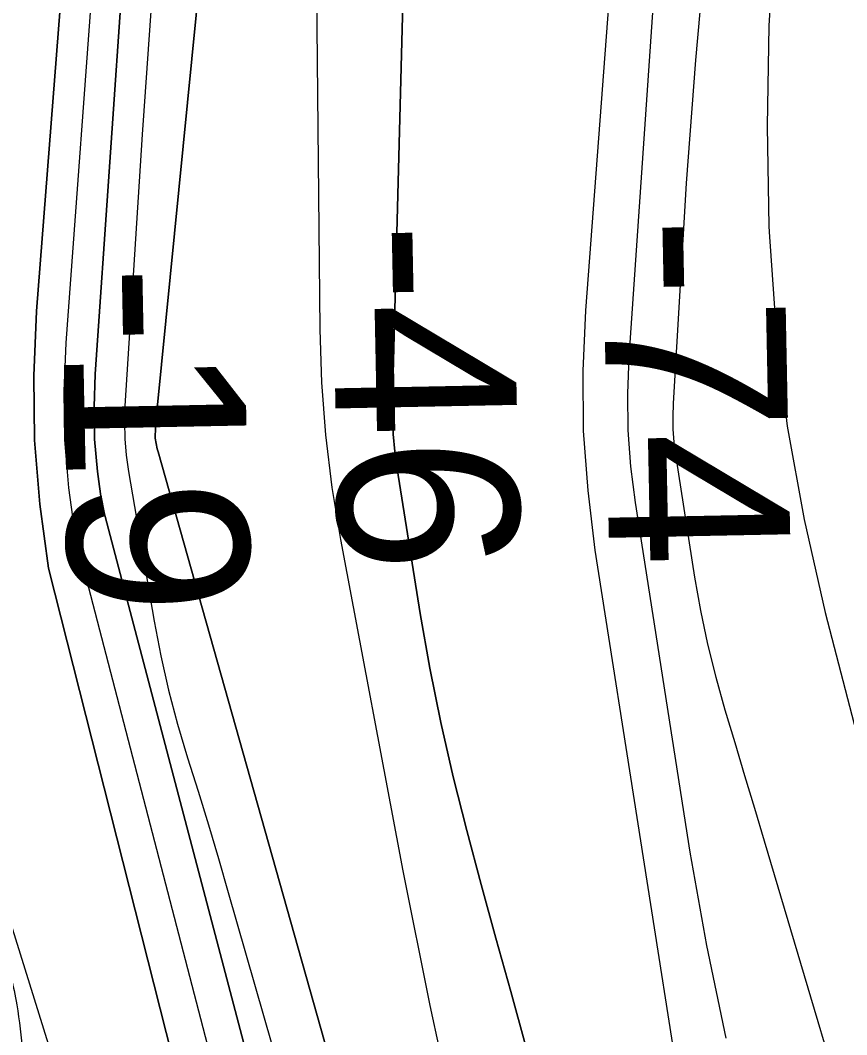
# Model space of a CAD drawing. Extents: x 3297772 to 3335630, y 634068 to 659439.
# Drawn here: x 3312019.2 to 3312324.5, y 653921.5 to 654296.4 of the extents above; entities that cross this region are included whole.
import ezdxf

# ---------------------------------------------------------------- set-up
doc = ezdxf.new("R2010")
doc.units = 0
for name, color, linetype in [('V-RIVR-EDGE', 7, 'Continuous'), ('V-RIVR-RANG', 7, 'Continuous'), ('V-TOPO-DPTH', 7, 'Continuous'), ('V-TOPO-MAJR', 7, 'Continuous'), ('V-TOPO-MINR', 7, 'Continuous'), ('V-TOPO-WATR', 7, 'Continuous')]:
    doc.layers.add(name, color=color, linetype=linetype)

msp = doc.modelspace()

# ---------------------------------------------------------------- linework, layer by layer
at = {"layer": 'V-RIVR-EDGE'}
msp.add_spline([(3312883.83, 657641.82), (3312877.43, 657629.14), (3312871.37, 657628.72), (3312863.11, 657617.48), (3312850.09, 657604.96), (3312831.43, 657586.39), (3312812.78, 657572.58), (3312803.23, 657564.38), (3312789.37, 657559.65), (3312783.73, 657554.03), (3312778.95, 657547.98), (3312767.65, 657529.83), (3312766.74, 657514.68), (3312759.36, 657504.74), (3312737.65, 657480.11), (3312721.16, 657463.7), (3312710.73, 657449), (3312699.44, 657435.61), (3312692.93, 657428.27), (3312686.84, 657419.19), (3312681.62, 657408.38), (3312674.62, 657379.82), (3312668.49, 657352.56), (3312668.04, 657345.63), (3312665.88, 657344.77), (3312663.27, 657342.61), (3312660.21, 657327.47), (3312656.72, 657318.82), (3312656.28, 657315.35), (3312656.27, 657312.76), (3312656.25, 657305.4), (3312649.29, 657291.99), (3312642.33, 657278.15), (3312629.29, 657257.84), (3312613.67, 657244.02), (3312607.17, 657238.84), (3312604.13, 657235.39), (3312597.15, 657216.35), (3312589.75, 657199.05), (3312576.29, 657183.07), (3312552.85, 657158.45), (3312535.92, 657141.17), (3312529.84, 657135.12), (3312518.53, 657113.94), (3312495.09, 657088.45), (3312476.43, 657069.45), (3312466.01, 657059.08), (3312458.63, 657050.44), (3312456.42, 657033.99), (3312453.38, 657028.8), (3312435.15, 657010.23), (3312419.52, 656992.52), (3312412.13, 656980.42), (3312408.19, 656963.11), (3312401.64, 656941.04), (3312399.86, 656923.29), (3312398.97, 656910.74), (3312397.64, 656900.79), (3312392.42, 656890.41), (3312371.99, 656858.42), (3312368.08, 656851.5), (3312358.98, 656847.2), (3312355.07, 656842.44), (3312348.1, 656827.31), (3312342.02, 656819.53), (3312329.88, 656810.9), (3312322.93, 656802.69), (3312315.54, 656789.29), (3312314.22, 656780.63), (3312315.05, 656767.21), (3312319.36, 656757.24), (3312322.37, 656750.3), (3312324.96, 656746.4), (3312326.24, 656741.2), (3312321.9, 656736.88), (3312315.4, 656733.87), (3312309.33, 656731.72), (3312293.7, 656712.71), (3312281.09, 656690.66), (3312277.16, 656675.51), (3312275.39, 656662.1), (3312281.85, 656646.93), (3312281.83, 656640), (3312278.34, 656628.75), (3312273.12, 656617.94), (3312258.79, 656602.39), (3312246.2, 656588.13), (3312240.56, 656585.11), (3312233.19, 656580.37), (3312231.01, 656573.45), (3312216.18, 656528.02), (3312209.61, 656496.87), (3312208.27, 656481.72), (3312210.84, 656469.16), (3312213.84, 656459.19), (3312219.03, 656454.85), (3312220.75, 656451.81), (3312220.3, 656445.75), (3312215.52, 656438.4), (3312207.71, 656428.9), (3312199.46, 656418.96), (3312190.79, 656414.65), (3312182.97, 656406.45), (3312174.28, 656392.18), (3312172.95, 656381.36), (3312175.96, 656371.39), (3312180.7, 656362.29), (3312182.83, 656348.43), (3312180.2, 656336.75), (3312175.84, 656322.9), (3312165.83, 656303.44), (3312151.06, 656282.7), (3312142.37, 656268.86), (3312132.8, 656250.7), (3312126.26, 656232.97), (3312123.61, 656213.49), (3312124.38, 656172.36), (3312121.32, 656161.11), (3312110.42, 656131.7), (3312106.94, 656124.78), (3312106.49, 656119.15), (3312106.48, 656114.39), (3312107.78, 656112.65), (3312112.96, 656108.31), (3312112.95, 656104.85), (3312110.35, 656101.82), (3312104.71, 656098.81), (3312099.95, 656098.82), (3312095.18, 656094.93), (3312090.84, 656093.21), (3312087.81, 656093.65), (3312081.75, 656093.67), (3312077.85, 656090.65), (3312073.45, 656063.81), (3312068.16, 656026.59), (3312055.97, 655997.61), (3312045.52, 655975.56), (3312040.29, 655960.85), (3312035.47, 655938.35), (3312031.92, 655901.12), (3312030.13, 655879.05), (3312024.89, 655858.28), (3312021.83, 655848.33), (3312021.82, 655843.56), (3312023.1, 655834.9), (3312020.47, 655821.92), (3312016.98, 655812.4), (3312015.2, 655794.66), (3312007.34, 655765.67), (3312000.79, 655745.33), (3311997.76, 655742.31), (3311991.69, 655741.03), (3311986.48, 655736.71), (3311975.14, 655702.54), (3311969.88, 655673.54), (3311967.68, 655661.86), (3311967.62, 655636.74), (3311969.66, 655587.38), (3311970.07, 655575.69), (3311970.06, 655571.36), (3311972.22, 655571.36), (3311981.75, 655571.33), (3311985.2, 655568.29), (3311986.88, 655544.91), (3311989.45, 655536.24), (3311993.33, 655527.57), (3311994.15, 655510.25), (3311994.94, 655477.35), (3311993.58, 655456.14), (3311993.56, 655445.75), (3311996.13, 655437.08), (3311998.28, 655430.58), (3311999.55, 655418.45), (3312002.14, 655413.68), (3312005.59, 655409.78), (3312006.87, 655402.42), (3312010.72, 655381.62), (3312015.83, 655348.27), (3312020.08, 655316.22), (3312020.88, 655290.68), (3312024.34, 655286.34), (3312024.33, 655282.88), (3312021.72, 655278.55), (3312020.83, 655267.73), (3312020.36, 655251.71), (3312023.75, 655222.7), (3312024.12, 655198.88), (3312027.09, 655174.63), (3312027.92, 655158.18), (3312027.89, 655148.65), (3312033.05, 655134.35), (3312042.51, 655107.92), (3312048.96, 655087.55), (3312050.66, 655075.42), (3312051.93, 655064.16), (3312054.08, 655058.96), (3312054.93, 655053.33), (3312054.48, 655044.24), (3312054.44, 655029.52), (3312054.43, 655026.06), (3312057.46, 655026.05), (3312058.74, 655016.09), (3312058.72, 655009.59), (3312057.85, 655007), (3312058.7, 655000.5), (3312065.62, 654995.72), (3312069.06, 654986.19), (3312073.78, 654969.29), (3312075.04, 654956.3), (3312078.47, 654942.44), (3312077.58, 654930.32), (3312077.53, 654910.83), (3312077.47, 654886.59), (3312076.55, 654866.67), (3312076.51, 654848.49), (3312076.06, 654840.26), (3312077.76, 654829.87), (3312080.34, 654820.77), (3312078.15, 654811.25), (3312075.94, 654795.67), (3312071.58, 654782.69), (3312065.51, 654777.51), (3312055.05, 654751.56), (3312052.43, 654742.04), (3312052.83, 654727.32), (3312052.81, 654718.66), (3312051.92, 654709.57), (3312048.01, 654704.38), (3312044.11, 654701.8), (3312043.64, 654687.51), (3312041.88, 654675.39), (3312043.59, 654669.33), (3312047.46, 654658.06), (3312051.34, 654648.52), (3312056.94, 654638.55), (3312058.22, 654630.32), (3312056.91, 654626), (3312053.87, 654622.54), (3312055.56, 654606.08), (3312057.25, 654588.33), (3312055.9, 654567.55), (3312049.35, 654546.78), (3312038.46, 654520.4), (3312032.36, 654504.4), (3312028.85, 654484.49), (3312027.52, 654473.24), (3312030.9, 654437.29), (3312033.39, 654395.29), (3312033.79, 654380.57), (3312031.62, 654380.57), (3312029.45, 654378.41), (3312029.4, 654358.93), (3312028.5, 654342.91), (3312025.45, 654335.99), (3312021.1, 654326.48), (3312020.22, 654320.42), (3312017.16, 654307.87), (3312011.94, 654300.96), (3312002.83, 654291.89), (3311994.14, 654280.65), (3311985.01, 654266.82), (3311975.01, 654248.66), (3311965.01, 654231.8), (3311959.34, 654213.63), (3311951.92, 654190.7), (3311944.93, 654165.61), (3311941.42, 654144.83), (3311939.64, 654128.38), (3311938.31, 654114.97), (3311937.42, 654105.88), (3311937.39, 654090.72), (3311937.79, 654079.03), (3311943.83, 654068.63), (3311951.59, 654055.62), (3311959.76, 654034.82), (3311962.77, 654023.55), (3311962.74, 654015.33), (3311964.9, 654011.42), (3311970.96, 654011.41), (3311980.48, 654009.65), (3311992.58, 654001.4), (3311999.48, 653987.96), (3312004.63, 653969.33), (3312011.95, 653953.29), (3312017.96, 653932.49), (3312020.08, 653914.74), (3312021.76, 653894.38), (3312019.56, 653878.37), (3312014.29, 653850.67), (3312012.08, 653832.93), (3312009.91, 653827.3), (3312003.79, 653806.1), (3312002.03, 653792.69), (3312001.98, 653774.5), (3312001.97, 653770.61), (3312001.91, 653747.23), (3312003.17, 653728.17), (3312002.71, 653719.52), (3312004.85, 653708.69), (3312015.62, 653687.44), (3312023.82, 653676.17), (3312027.7, 653671.4), (3312028.56, 653667.5), (3312028.98, 653663.17), (3312031.13, 653657.1), (3312034.58, 653652.33), (3312037.17, 653647.13), (3312036.72, 653638.9), (3312035.38, 653625.05), (3312037.1, 653617.69), (3312040.98, 653611.18), (3312040.97, 653607.28), (3312039.22, 653602.53), (3312043.55, 653600.35), (3312043.54, 653595.59), (3312041.35, 653586.07), (3312040.46, 653578.28), (3312040.44, 653569.19), (3312044.3, 653554.02), (3312050.76, 653538.85), (3312058.51, 653521.52), (3312065.4, 653509.38), (3312069.24, 653484.25), (3312070.48, 653461.3), (3312067, 653456.12), (3312066.99, 653450.92), (3312074.76, 653441.81), (3312079.96, 653441.36), (3312080.38, 653437.03), (3312084.67, 653420.14), (3312091.12, 653403.67), (3312098.44, 653386.77), (3312109.65, 653368.12), (3312121.74, 653355.97), (3312125.62, 653349.46), (3312128.2, 653339.5), (3312130.35, 653336.03), (3312138.14, 653334.71), (3312144.18, 653326.04), (3312155.83, 653308.26), (3312169.63, 653287.88), (3312173.5, 653275.74), (3312176.95, 653271.41), (3312179.98, 653271.83), (3312182.58, 653271.39), (3312186.46, 653264.45), (3312198.98, 653249.7), (3312207.62, 653241.02), (3312220.12, 653218.91), (3312235.21, 653193.33), (3312245.1, 653166.89), (3312251.55, 653147.39), (3312254.98, 653135.26), (3312261.89, 653129.18), (3312265.78, 653127.01), (3312270.09, 653117.04), (3312278.69, 653091.91), (3312283.82, 653066.35), (3312289.81, 653037.33), (3312290.63, 653020.87), (3312298.83, 653007.86), (3312313.06, 652986.18), (3312331.2, 652965.79), (3312349.32, 652943.23), (3312366.58, 652917.21), (3312380.37, 652892.06), (3312391.13, 652867.79), (3312399.29, 652837.46), (3312404.42, 652813.21), (3312413.86, 652779.84), (3312426.26, 652716.17), (3312433.53, 652679.35), (3312435.21, 652658.13), (3312432.58, 652646.01), (3312429.96, 652637.36), (3312427.78, 652630.01), (3312427.76, 652621.35), (3312435.5, 652598.38), (3312438.91, 652579.32), (3312438.44, 652564.6), (3312439.24, 652538.19), (3312442.23, 652518.7), (3312447.38, 652503.53), (3312468.06, 652459.75), (3312483.55, 652420.75), (3312498.17, 652381.31), (3312505.93, 652365.71), (3312511.1, 652356.6), (3312510.65, 652348.38), (3312513.66, 652343.61), (3312517.12, 652340.57), (3312519.7, 652334.93), (3312520.12, 652328.44), (3312520.54, 652323.67), (3312524.86, 652318.9), (3312527.42, 652304.61), (3312533.48, 652302.43), (3312534.77, 652300.69), (3312534.76, 652295.06), (3312533.46, 652292.9), (3312539.49, 652282.93), (3312543.36, 652271.23), (3312557.17, 652254.31), (3312567.53, 652240), (3312583.95, 652226.54), (3312597.76, 652210.48), (3312621.93, 652179.25), (3312627.1, 652170.14), (3312635.32, 652164.49), (3312643.09, 652156.68), (3312650.43, 652146.71), (3312660.77, 652128.06), (3312679.29, 652089.05), (3312693.93, 652055.24), (3312706.41, 652026.64), (3312729.27, 651989.78), (3312750.41, 651958.12), (3312768.1, 651933.83), (3312782.77, 651915.18), (3312793.57, 651904.76), (3312806.08, 651886.98), (3312821.18, 651865.29), (3312842.77, 651841.86), (3312858.75, 651825.8), (3312876.91, 651814.5), (3312895.06, 651799.73), (3312904.14, 651794.95), (3312909.31, 651788.01), (3312919.23, 651769.8), (3312923.54, 651761.13), (3312925.69, 651758.96), (3312932.62, 651758.51), (3312939.97, 651754.16), (3312941.26, 651751.56), (3312945.99, 651737.26), (3312947.27, 651729.03), (3312950.29, 651723.83), (3312963.67, 651706.91), (3312981.79, 651681.75)], degree=3, dxfattribs=at)
at = {"layer": 'V-TOPO-DPTH'}
for points in [[(3312305.01, 653145.28), (3312049.31, 654117.72), (3312047.7, 654129.63), (3312046.66, 654141.58), (3312046.48, 654153.56), (3312046.88, 654165.58), (3312062.71, 654395.65), (3312068.3, 654469.39), (3312074.57, 654543.06), (3312081.87, 654616.64), (3312089.86, 654690.15), (3312100.04, 654778.12), (3312103.48, 654807.6), (3312106.96, 654837.08), (3312110.5, 654866.55), (3312114.09, 654896.02), (3312119.62, 654941.11), (3312120.32, 654948.03), (3312120.84, 654954.97), (3312121.06, 654961.92), (3312233.66, 656308.81)], [(3312233.66, 656308.81), (3312121.06, 654961.92), (3312120.84, 654954.97), (3312120.32, 654948.03), (3312119.62, 654941.11), (3312114.09, 654896.02), (3312110.5, 654866.55), (3312106.96, 654837.08), (3312103.48, 654807.6), (3312100.04, 654778.12), (3312089.86, 654690.15), (3312081.87, 654616.64), (3312074.57, 654543.06), (3312068.3, 654469.39), (3312062.71, 654395.65), (3312046.88, 654165.58), (3312046.48, 654153.56), (3312046.66, 654141.58), (3312047.7, 654129.63), (3312049.31, 654117.72), (3312305.01, 653145.28)], [(3312196.86, 653433.72), (3312029.57, 654093.88), (3312026.41, 654117.52), (3312024.42, 654141.23), (3312024.21, 654165.02), (3312025.17, 654188.86), (3312075.09, 654828.56), (3312075.25, 654830.5), (3312075.65, 654834.39), (3312075.88, 654836.33), (3312076.43, 654840.66), (3312076.77, 654843.44), (3312076.73, 654844.67), (3312076.68, 654844.87), (3312200.06, 656296.61)], [(3312200.06, 656296.61), (3312076.68, 654844.87), (3312076.73, 654844.67), (3312076.77, 654843.44), (3312076.43, 654840.66), (3312075.88, 654836.33), (3312075.65, 654834.39), (3312075.25, 654830.5), (3312075.09, 654828.56), (3312025.17, 654188.86), (3312024.21, 654165.02), (3312024.42, 654141.23), (3312026.41, 654117.52), (3312029.57, 654093.88), (3312196.86, 653433.72)], [(3312259.32, 656257.48), (3312165.21, 655079.64), (3312164.86, 655066.29), (3312163.91, 655052.97), (3312162.58, 655039.67), (3312141.95, 654871.48), (3312139.71, 654852.72), (3312137.56, 654833.95), (3312135.54, 654815.16), (3312133.61, 654796.37), (3312069.78, 654153.04), (3312069.61, 654151.18), (3312069.32, 654147.48), (3312069.2, 654145.63), (3312069.01, 654142.27), (3312069.01, 654141.91), (3312069.81, 654138.06), (3312070.15, 654136.9), (3312141.02, 653885.32)], [(3312141.02, 653885.32), (3312070.15, 654136.9), (3312069.81, 654138.06), (3312069.01, 654141.91), (3312069.01, 654142.27), (3312069.2, 654145.63), (3312069.32, 654147.48), (3312069.61, 654151.18), (3312069.78, 654153.04), (3312133.61, 654796.37), (3312135.54, 654815.16), (3312137.56, 654833.95), (3312139.71, 654852.72), (3312141.95, 654871.48), (3312162.58, 655039.67), (3312163.91, 655052.97), (3312164.86, 655066.29), (3312165.21, 655079.64), (3312259.32, 656257.48)], [(3312301.29, 656257.94), (3312163.41, 654844.86), (3312162.5, 654838.17), (3312161.62, 654831.49), (3312160.81, 654824.8), (3312160.04, 654818.1), (3312144.07, 654673.3), (3312136.76, 654594.13), (3312131.36, 654514.87), (3312128.8, 654435.46), (3312128.14, 654355.96), (3312129.82, 654182.11), (3312130.52, 654162.59), (3312131.92, 654143.14), (3312134.34, 654123.79), (3312137.45, 654104.51), (3312160.56, 653982.06), (3312170.52, 653932.32), (3312181.22, 653882.76)], [(3312301.29, 656257.94), (3312163.41, 654844.86), (3312162.5, 654838.17), (3312161.62, 654831.49), (3312160.81, 654824.8), (3312160.04, 654818.1), (3312144.07, 654673.3), (3312136.76, 654594.13), (3312131.36, 654514.87), (3312128.8, 654435.46), (3312128.14, 654355.96), (3312129.82, 654182.11), (3312130.52, 654162.59), (3312131.92, 654143.14), (3312134.34, 654123.79), (3312137.45, 654104.51), (3312160.56, 653982.06), (3312170.52, 653932.32), (3312181.22, 653882.76)], [(3312205.85, 653917.61), (3312200.35, 653937.41), (3312194.88, 653957.22), (3312189.48, 653977.05), (3312184.11, 653996.9), (3312179.09, 654016.81), (3312174.49, 654036.82), (3312170.52, 654056.96), (3312166.96, 654077.19), (3312158.42, 654130.64), (3312157.58, 654137.04), (3312156.98, 654143.47), (3312156.73, 654149.91), (3312156.72, 654156.37), (3312174.03, 654821.94), (3312174.16, 654824.68), (3312174.41, 654827.42), (3312174.68, 654829.92), (3312174.71, 654830.15), (3312174.75, 654830.38), (3312242.35, 655563.69)], [(3312205.85, 653917.61), (3312200.35, 653937.41), (3312194.88, 653957.22), (3312189.48, 653977.05), (3312184.11, 653996.9), (3312179.09, 654016.81), (3312174.49, 654036.82), (3312170.52, 654056.96), (3312166.96, 654077.19), (3312158.42, 654130.64), (3312157.58, 654137.04), (3312156.98, 654143.47), (3312156.73, 654149.91), (3312156.72, 654156.37), (3312174.03, 654821.94), (3312174.16, 654824.68), (3312174.41, 654827.42), (3312174.68, 654829.92), (3312174.71, 654830.15), (3312174.75, 654830.38), (3312242.35, 655563.69)]]:
    msp.add_lwpolyline(points, dxfattribs=at)
at = {"layer": 'V-TOPO-MAJR'}
msp.add_lwpolyline([(3312265.27, 653885.68), (3312231.6, 654100.51), (3312228.92, 654122.59), (3312227.27, 654144.71), (3312227.15, 654166.89), (3312228.05, 654189.12), (3312273.58, 654792.05)], dxfattribs=at)
at = {"layer": 'V-TOPO-MINR'}
for points in [[(3312233.66, 656308.81), (3312121.06, 654961.92), (3312120.84, 654954.97), (3312120.32, 654948.03), (3312119.62, 654941.11), (3312114.09, 654896.02), (3312110.5, 654866.55), (3312106.96, 654837.08), (3312103.48, 654807.6), (3312100.04, 654778.12), (3312089.86, 654690.15), (3312081.87, 654616.64), (3312074.57, 654543.06), (3312068.3, 654469.39), (3312062.71, 654395.65), (3312046.88, 654165.58), (3312046.48, 654153.56), (3312046.66, 654141.58), (3312047.7, 654129.63), (3312049.31, 654117.72), (3312305.01, 653145.28)], [(3312177.21, 656287.92), (3312012.86, 654866.03), (3312013.3, 654846.49), (3312012.71, 654826.95), (3312011.45, 654807.42), (3311981.82, 654481.7), (3311977.04, 654424.85), (3311972.78, 654367.97), (3311969.28, 654311.03), (3311966.31, 654254.05), (3311961.51, 654148.26), (3311961.42, 654144.16), (3311961.47, 654140.06), (3311961.72, 654135.97), (3312262.41, 653168.74)], [(3312259.32, 656257.48), (3312165.21, 655079.64), (3312164.86, 655066.29), (3312163.91, 655052.97), (3312162.58, 655039.67), (3312141.95, 654871.48), (3312139.71, 654852.72), (3312137.56, 654833.95), (3312135.54, 654815.16), (3312133.61, 654796.37), (3312069.78, 654153.04), (3312069.61, 654151.18), (3312069.32, 654147.48), (3312069.2, 654145.63), (3312069.01, 654142.27), (3312069.01, 654141.91), (3312069.81, 654138.06), (3312070.15, 654136.9), (3312141.02, 653885.32)], [(3312301.29, 656257.94), (3312163.41, 654844.86), (3312162.5, 654838.17), (3312161.62, 654831.49), (3312160.81, 654824.8), (3312160.04, 654818.1), (3312144.07, 654673.3), (3312136.76, 654594.13), (3312131.36, 654514.87), (3312128.8, 654435.46), (3312128.14, 654355.96), (3312129.82, 654182.11), (3312130.52, 654162.59), (3312131.92, 654143.14), (3312134.34, 654123.79), (3312137.45, 654104.51), (3312160.56, 653982.06), (3312170.52, 653932.32), (3312181.22, 653882.76)], [(3312279.92, 653920.25), (3312272.81, 653954.51), (3312266.66, 653988.98), (3312246.42, 654118.13), (3312244.77, 654131.54), (3312243.74, 654144.98), (3312243.6, 654158.45), (3312244.07, 654171.95), (3312264.76, 654473.47), (3312269.79, 654530.98), (3312276.26, 654588.3), (3312284.87, 654645.33), (3312294.91, 654702.18), (3312306.18, 654759.62), (3312311.88, 654787.56), (3312317.87, 654815.43), (3312324.3, 654843.21), (3312331.01, 654870.92), (3312380.63, 656104.98)], [(3312242.35, 655563.69), (3312174.75, 654830.38), (3312174.71, 654830.15), (3312174.68, 654829.92), (3312174.41, 654827.42), (3312174.16, 654824.68), (3312174.03, 654821.94), (3312156.72, 654156.37), (3312156.73, 654149.91), (3312156.98, 654143.47), (3312157.58, 654137.04), (3312158.42, 654130.64), (3312166.96, 654077.19), (3312170.52, 654056.96), (3312174.49, 654036.82), (3312179.09, 654016.81), (3312184.11, 653996.9), (3312189.48, 653977.05), (3312194.88, 653957.22), (3312200.35, 653937.41), (3312205.85, 653917.61)], [(3312596.5, 655492.86), (3312578.82, 655459.35), (3312563.96, 655424.1), (3312359.34, 654832.61), (3312356.13, 654822.23), (3312353.37, 654811.74), (3312351.32, 654801.1), (3312349.72, 654790.35), (3312301.26, 654368.29), (3312297.88, 654331.33), (3312295.65, 654294.33), (3312295.13, 654257.27), (3312295.75, 654220.16), (3312295.9, 654216.42), (3312298.44, 654181.32), (3312302.47, 654146.44), (3312308.72, 654111.9), (3312316.47, 654077.57), (3312348.52, 653954.19), (3312364.35, 653893.6)], [(3312116.38, 654782.73), (3312083.45, 654478.67), (3312077.76, 654422.62), (3312072.57, 654366.53), (3312068.14, 654310.37), (3312064.21, 654254.17), (3312057.88, 654153.93), (3312057.71, 654147.83), (3312057.82, 654141.75), (3312058.36, 654135.69), (3312059.18, 654129.64), (3312068.72, 654074.27), (3312071.18, 654061.52), (3312073.99, 654048.86), (3312077.31, 654036.31), (3312080.98, 654023.86), (3312084.86, 654011.45), (3312088.67, 653999.02), (3312092.37, 653986.56), (3312096.01, 653974.08), (3312138.51, 653826.05)], [(3312338.59, 654782.36), (3312284.15, 654417.52), (3312278.02, 654372.35), (3312272.69, 654327.1), (3312268.56, 654281.72), (3312265.22, 654236.26), (3312260.32, 654154.77), (3312260.19, 654150), (3312260.26, 654145.24), (3312260.65, 654140.49), (3312261.23, 654135.76), (3312268.3, 654090.62), (3312270.51, 654078.21), (3312273.06, 654065.87), (3312276.12, 654053.65), (3312279.51, 654041.51), (3312283.15, 654029.42), (3312286.78, 654017.33), (3312290.38, 654005.23), (3312293.98, 653993.13), (3312335.91, 653851.66)], [(3312075.05, 654695.55), (3312071.8, 654659.69), (3312068.9, 654623.8), (3312035.98, 654177.22), (3312035.32, 654159.29), (3312035.53, 654141.4), (3312037.05, 654123.58), (3312039.44, 654105.8), (3312210.31, 653448.04)]]:
    msp.add_lwpolyline(points, dxfattribs=at)
at = {"layer": 'V-TOPO-WATR'}
msp.add_lwpolyline([(3312200.06, 656296.61), (3312076.68, 654844.87), (3312076.73, 654844.67), (3312076.77, 654843.44), (3312076.43, 654840.66), (3312075.88, 654836.33), (3312075.65, 654834.39), (3312075.25, 654830.5), (3312075.09, 654828.56), (3312025.17, 654188.86), (3312024.21, 654165.02), (3312024.42, 654141.23), (3312026.41, 654117.52), (3312029.57, 654093.88), (3312196.86, 653433.72)], dxfattribs=at)

# ---------------------------------------------------------------- texts
at = {"layer": 'V-RIVR-RANG'}
for s, p in [('-74', (3312234.27, 654223.31)), ('-46', (3312134.29, 654221.31)), ('-19', (3312034.58, 654205.61))]:
    msp.add_text(s, height=67, rotation=271.1337, dxfattribs=at).set_placement(p)

doc.saveas('drawing.dxf')
